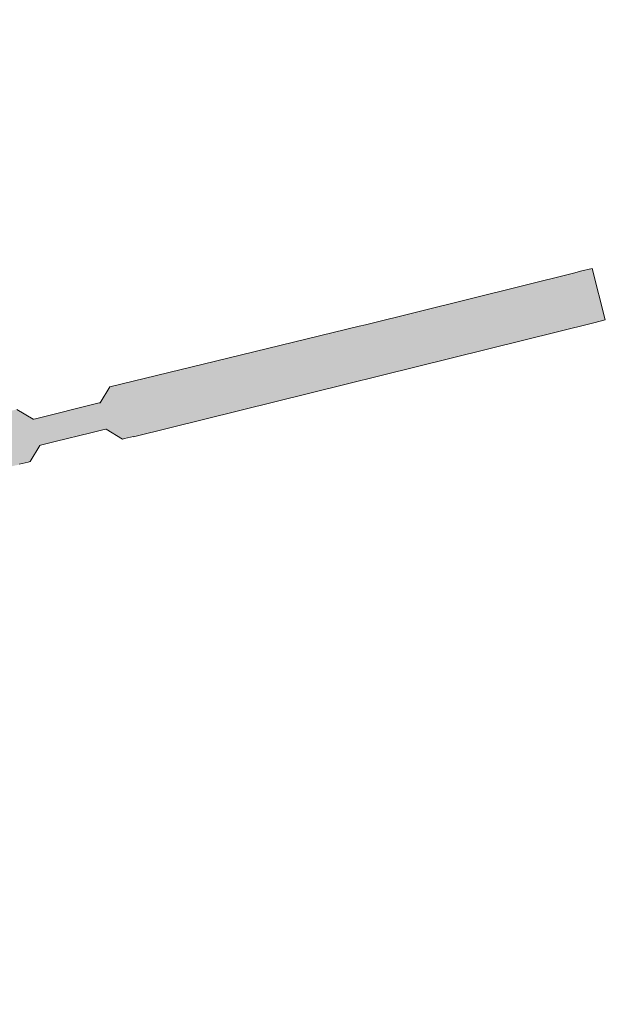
# Model space of a CAD drawing. Header units: metres. Extents: x 125349 to 128236, y 501602 to 503797.
# Tile 591 of 656: x 127603 to 127712, y 502053 to 502236. Entities that reach past the tile are written whole.
import ezdxf

# ---------------------------------------------------------------- set-up
doc = ezdxf.new("R2010")
doc.units = ezdxf.units.M
doc.layers.add('B-WE-OG-WATER_SLOOT-GV', color=120, linetype='CONTINUOUS', lineweight=18)
doc.layers.add('B-WE-OG-WATER_SLOOT-V', color=7, linetype='CONTINUOUS', lineweight=18, true_color=0x73e9ff)

msp = doc.modelspace()

# ---------------------------------------------------------------- hatches: boundary and pattern name
at = {"layer": 'B-WE-OG-WATER_SLOOT-V'}
h = msp.add_hatch(color=256, dxfattribs=at)
edge = h.paths.add_edge_path()
edge.add_line((127268.797, 502168.221), (127268.622, 502168.327))
edge.add_line((127268.622, 502168.327), (127268.426, 502168.002))
edge.add_line((127268.426, 502168.002), (127263.549, 502170.933))
edge.add_line((127263.549, 502170.933), (127263.753, 502171.271))
edge.add_line((127263.753, 502171.271), (127254.646, 502176.778))
edge.add_line((127254.646, 502176.778), (127254.378, 502176.352))
edge.add_line((127254.378, 502176.352), (127252.266, 502177.682))
edge.add_line((127252.266, 502177.682), (127252.51, 502178.069))
edge.add_line((127252.51, 502178.069), (127207.074, 502205.543))
edge.add_line((127207.074, 502205.543), (127205.252, 502206.645))
edge.add_line((127205.252, 502206.645), (127200.062, 502207.116))
edge.add_line((127200.062, 502207.116), (127199.664, 502206.344))
edge.add_line((127199.664, 502206.344), (127199.204, 502205.454))
edge.add_line((127199.204, 502205.454), (127200.541, 502203.653))
edge.add_line((127200.541, 502203.653), (127201.941, 502201.398))
edge.add_line((127201.941, 502201.398), (127203.79, 502200.277))
edge.add_line((127203.79, 502200.277), (127263.652, 502163.994))
edge.add_line((127263.652, 502163.994), (127265.501, 502162.873))
edge.add_line((127265.501, 502162.873), (127265.528, 502162.856))
edge.add_line((127265.528, 502162.856), (127269.607, 502160.323))
edge.add_line((127269.607, 502160.323), (127269.738, 502160.24))
edge.add_line((127269.738, 502160.24), (127269.841, 502160.178))
edge.add_line((127269.841, 502160.178), (127290.728, 502147.508))
edge.add_line((127290.728, 502147.508), (127291.077, 502148.067))
edge.add_line((127291.077, 502148.067), (127294.164, 502146.136))
edge.add_line((127294.164, 502146.136), (127293.841, 502145.62))
edge.add_line((127293.841, 502145.62), (127310.437, 502135.553))
edge.add_line((127310.437, 502135.553), (127318.663, 502131.074))
edge.add_line((127318.663, 502131.074), (127322.753, 502129.138))
edge.add_line((127322.753, 502129.138), (127323.027, 502128.97))
edge.add_line((127323.027, 502128.97), (127325.439, 502127.498))
edge.add_line((127325.439, 502127.498), (127328.267, 502125.771))
edge.add_line((127328.267, 502125.771), (127331.564, 502123.757))
edge.add_line((127331.564, 502123.757), (127333.914, 502122.323))
edge.add_line((127333.914, 502122.323), (127334.126, 502122.193))
edge.add_line((127334.126, 502122.193), (127337.37, 502119.676))
edge.add_line((127337.37, 502119.676), (127337.746, 502119.45))
edge.add_line((127337.746, 502119.45), (127337.767, 502119.437))
edge.add_line((127337.767, 502119.437), (127345.33, 502114.855))
edge.add_line((127345.33, 502114.855), (127351.315, 502111.243))
edge.add_line((127351.315, 502111.243), (127358.494, 502106.92))
edge.add_line((127358.494, 502106.92), (127365.864, 502102.417))
edge.add_line((127365.864, 502102.417), (127371.597, 502098.953))
edge.add_line((127371.597, 502098.953), (127377.994, 502095.034))
edge.add_line((127377.994, 502095.034), (127384.901, 502090.846))
edge.add_line((127384.901, 502090.846), (127386.037, 502089.995))
edge.add_line((127386.037, 502089.995), (127386.944, 502089.456))
edge.add_line((127386.944, 502089.456), (127388.84, 502088.331))
edge.add_line((127388.84, 502088.331), (127389.519, 502087.927))
edge.add_line((127389.519, 502087.927), (127390.985, 502087.186))
edge.add_line((127390.985, 502087.186), (127395.25, 502084.653))
edge.add_line((127395.25, 502084.653), (127401.484, 502080.902))
edge.add_line((127401.484, 502080.902), (127408.933, 502076.402))
edge.add_line((127408.933, 502076.402), (127415.924, 502072.148))
edge.add_line((127415.924, 502072.148), (127422.705, 502067.996))
edge.add_line((127422.705, 502067.996), (127429.579, 502063.819))
edge.add_line((127429.579, 502063.819), (127436.6, 502059.544))
edge.add_line((127436.6, 502059.544), (127442.545, 502056.001))
edge.add_line((127442.545, 502056.001), (127442.701, 502055.917))
edge.add_line((127442.701, 502055.917), (127446.077, 502053.64))
edge.add_line((127446.077, 502053.64), (127446.439, 502053.309))
edge.add_line((127446.439, 502053.309), (127446.898, 502053.016))
edge.add_line((127446.898, 502053.016), (127450.483, 502050.712))
edge.add_line((127450.483, 502050.712), (127451.122, 502050.301))
edge.add_line((127451.122, 502050.301), (127452.13, 502049.815))
edge.add_arc((127449.3022953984, 502046.5866230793), 4.291658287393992, -7.317567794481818, 48.785190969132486, ccw=False)
edge.add_line((127453.559, 502046.04), (127451.368, 502042.452))
edge.add_line((127451.368, 502042.452), (127451.165, 502042.11))
edge.add_line((127451.165, 502042.11), (127450.033, 502040.18))
edge.add_line((127450.033, 502040.18), (127449.849, 502039.867))
edge.add_line((127449.849, 502039.867), (127437.942, 502020.101))
edge.add_line((127437.942, 502020.101), (127435.233, 502015.604))
edge.add_line((127435.233, 502015.604), (127425.651, 502000))
edge.add_line((127425.651, 502000), (127418.782, 501988.696))
edge.add_line((127418.782, 501988.696), (127397.229, 501953.147))
edge.add_line((127397.229, 501953.147), (127396.642, 501952.191))
edge.add_line((127396.642, 501952.191), (127380.393, 501925.391))
edge.add_line((127380.393, 501925.391), (127369.492, 501907.215))
edge.add_line((127369.492, 501907.215), (127369.267, 501906.839))
edge.add_line((127369.267, 501906.839), (127367.632, 501904.317))
edge.add_line((127367.632, 501904.317), (127367.418, 501903.916))
edge.add_line((127367.418, 501903.916), (127366.245, 501901.962))
edge.add_line((127366.245, 501901.962), (127364.711, 501900.01))
edge.add_line((127364.711, 501900.01), (127360.916, 501899.661))
edge.add_line((127360.916, 501899.661), (127356.9, 501902.138))
edge.add_line((127356.9, 501902.138), (127356.163, 501902.592))
edge.add_line((127356.163, 501902.592), (127352.46, 501904.722))
edge.add_line((127352.46, 501904.722), (127351.748, 501905.151))
edge.add_line((127351.748, 501905.151), (127330.708, 501917.837))
edge.add_line((127330.708, 501917.837), (127301.966, 501935.306))
edge.add_line((127301.966, 501935.306), (127301.507, 501936.623))
edge.add_line((127301.507, 501936.623), (127300.456, 501937.207))
edge.add_line((127300.456, 501937.207), (127299.01, 501937.081))
edge.add_line((127299.01, 501937.081), (127297.257, 501938.139))
edge.add_line((127297.257, 501938.139), (127265.614, 501957.235))
edge.add_line((127265.614, 501957.235), (127250.167, 501966.557))
edge.add_line((127250.167, 501966.557), (127248.414, 501967.615))
edge.add_line((127248.414, 501967.615), (127247.703, 501967.95))
edge.add_line((127247.703, 501967.95), (127247.662, 501967.962))
edge.add_line((127247.662, 501967.962), (127242.854, 501969.334))
edge.add_line((127242.854, 501969.334), (127242.813, 501969.346))
edge.add_line((127242.813, 501969.346), (127241.919, 501969.954))
edge.add_line((127241.919, 501969.954), (127241.478, 501970.221))
edge.add_line((127241.478, 501970.221), (127239.39, 501971.482))
edge.add_line((127239.39, 501971.482), (127236.455, 501973.256))
edge.add_line((127236.455, 501973.256), (127233.385, 501975.111))
edge.add_line((127233.385, 501975.111), (127231.252, 501976.399))
edge.add_line((127231.252, 501976.399), (127230.822, 501976.659))
edge.add_line((127230.822, 501976.659), (127229.729, 501977.369))
edge.add_line((127229.729, 501977.369), (127226.355, 501980.551))
edge.add_line((127226.355, 501980.551), (127225.66, 501981.058))
edge.add_line((127225.66, 501981.058), (127225.173, 501981.352))
edge.add_line((127225.173, 501981.352), (127197.58, 501998.046))
edge.add_line((127197.58, 501998.046), (127194.36, 502000))
edge.add_line((127194.36, 502000), (127166.581, 502016.851))
edge.add_line((127166.581, 502016.851), (127144.796, 502029.948))
edge.add_arc((127143.901535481, 502023.4971173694), 6.512599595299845, 82.10583342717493, 91.31568121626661)
edge.add_arc((127143.9862981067, 502025.607825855), 4.406407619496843, 93.04797639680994, 114.6714566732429)
edge.add_arc((127144.3021874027, 502025.5713332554), 4.579500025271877, 118.0743099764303, 139.0953457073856)
edge.add_line((127140.841, 502028.57), (127140.593, 502028.174))
edge.add_line((127140.593, 502028.174), (127131.798, 502014.115))
edge.add_line((127131.798, 502014.115), (127128.467, 502009.483))
edge.add_line((127128.467, 502009.483), (127125.494, 502005.949))
edge.add_arc((127071.7020837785, 502051.5979486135), 70.5506680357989, 316.1428291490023, 319.6813652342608, ccw=False)
edge.add_line((127122.574, 502002.716), (127121.21, 502001.338))
edge.add_line((127121.21, 502001.338), (127119.81, 502000))
edge.add_arc((127072.1072048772, 502051.3383039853), 70.07979822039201, 310.7408524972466, 312.8977834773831, ccw=False)
edge.add_line((127117.844, 501998.241), (127114.725, 501995.227))
edge.add_arc((127125.7319678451, 501984.5992261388), 15.30042216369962, 136.0041252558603, 146.284605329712)
edge.add_arc((127125.6114695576, 501984.7208725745), 15.13270792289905, 146.4144780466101, 158.5489406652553)
edge.add_arc((127131.7962252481, 501983.2762231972), 21.4369964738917, 161.0012058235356, 169.0152334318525)
edge.add_arc((127130.2146620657, 501984.0198950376), 19.74735924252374, 170.2591277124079, 180.751189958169)
edge.add_arc((127130.7870262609, 501983.5220475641), 20.319431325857, 179.3261975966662, 194.0096838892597)
edge.add_line((127111.072, 501978.603), (127111.545, 501975.597))
edge.add_line((127111.545, 501975.597), (127114.572, 501956.16))
edge.add_line((127114.572, 501956.16), (127121.309, 501915.479))
edge.add_line((127121.309, 501915.479), (127121.786, 501909.364))
edge.add_line((127121.786, 501909.364), (127122, 501906.616))
edge.add_line((127122, 501906.616), (127122.05, 501905.976))
edge.add_line((127122.05, 501905.976), (127121.577, 501900.074))
edge.add_line((127121.577, 501900.074), (127120.879, 501891.366))
edge.add_line((127120.879, 501891.366), (127119.7, 501885.803))
edge.add_line((127119.7, 501885.803), (127118.261, 501879.008))
edge.add_line((127118.261, 501879.008), (127116.956, 501875.536))
edge.add_line((127116.956, 501875.536), (127115.486, 501871.629))
edge.add_line((127115.486, 501871.629), (127112.043, 501864.71))
edge.add_line((127112.043, 501864.71), (127107.699, 501855.982))
edge.add_line((127107.699, 501855.982), (127100.342, 501842.786))
edge.add_arc((127104.9172667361, 501839.8000587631), 5.463415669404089, 146.8704605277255, 175.8755966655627)
edge.add_arc((127104.3440736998, 501840.2137711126), 4.876117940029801, 180.2440672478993, 210.5539394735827)
edge.add_arc((127104.7250703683, 501840.2079491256), 5.205047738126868, 208.3662483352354, 241.9569992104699)
edge.add_line((127102.278, 501835.614), (127104.219, 501834.547))
edge.add_line((127104.219, 501834.547), (127108.351, 501832.271))
edge.add_line((127108.351, 501832.271), (127108.794, 501832.014))
edge.add_line((127108.794, 501832.014), (127110.788, 501830.856))
edge.add_line((127110.788, 501830.856), (127113.65, 501829.195))
edge.add_line((127113.65, 501829.195), (127117.06, 501827.217))
edge.add_line((127117.06, 501827.217), (127119.132, 501826.015))
edge.add_line((127119.132, 501826.015), (127119.499, 501825.802))
edge.add_line((127119.499, 501825.802), (127123.316, 501822.968))
edge.add_line((127123.316, 501822.968), (127123.608, 501822.787))
edge.add_line((127123.608, 501822.787), (127148.69, 501807.54))
edge.add_line((127148.69, 501807.54), (127184.026, 501786.192))
edge.add_line((127184.026, 501786.192), (127187.964, 501783.775))
edge.add_line((127187.964, 501783.775), (127191.551, 501781.577))
edge.add_line((127191.551, 501781.577), (127191.78, 501781.436))
edge.add_line((127191.78, 501781.436), (127196.977, 501778.395))
edge.add_line((127196.977, 501778.395), (127229.869, 501758.349))
edge.add_line((127229.869, 501758.349), (127232.015, 501757.042))
edge.add_line((127232.015, 501757.042), (127232.28, 501756.88))
edge.add_line((127232.28, 501756.88), (127242.348, 501750.881))
edge.add_line((127242.348, 501750.881), (127243.826, 501750))
edge.add_line((127243.826, 501750), (127244.546, 501749.572))
edge.add_line((127244.546, 501749.572), (127253.136, 501744.452))
edge.add_line((127253.136, 501744.452), (127253.86, 501744.02))
edge.add_line((127253.86, 501744.02), (127257.53, 501741.808))
edge.add_line((127257.53, 501741.808), (127262.759, 501738.797))
edge.add_line((127262.759, 501738.797), (127264.003, 501738.006))
edge.add_line((127264.003, 501738.006), (127264.585, 501737.043))
edge.add_line((127264.585, 501737.043), (127264.782, 501736.581))
edge.add_line((127264.782, 501736.581), (127264.911, 501736.108))
edge.add_line((127264.911, 501736.108), (127264.968, 501735.647))
edge.add_line((127264.968, 501735.647), (127264.967, 501735.173))
edge.add_line((127264.967, 501735.173), (127264.909, 501734.695))
edge.add_line((127264.909, 501734.695), (127264.797, 501734.223))
edge.add_line((127264.797, 501734.223), (127264.634, 501733.766))
edge.add_line((127264.634, 501733.766), (127264.422, 501733.333))
edge.add_line((127264.422, 501733.333), (127263.921, 501732.522))
edge.add_line((127263.921, 501732.522), (127262.144, 501729.78))
edge.add_line((127262.144, 501729.78), (127257.895, 501722.677))
edge.add_line((127257.895, 501722.677), (127252.856, 501714.475))
edge.add_line((127252.856, 501714.475), (127252.805, 501714.506))
edge.add_line((127252.805, 501714.506), (127252.687, 501714.312))
edge.add_line((127252.687, 501714.312), (127252.695, 501714.307))
edge.add_line((127252.695, 501714.307), (127252.029, 501713.212))
edge.add_line((127252.029, 501713.212), (127252.138, 501713.147))
edge.add_line((127252.138, 501713.147), (127250.159, 501709.924))
edge.add_line((127250.159, 501709.924), (127248.427, 501707.104))
edge.add_line((127248.427, 501707.104), (127244.737, 501700.97))
edge.add_line((127244.737, 501700.97), (127241.471, 501695.6))
edge.add_line((127241.471, 501695.6), (127237.145, 501688.384))
edge.add_line((127237.145, 501688.384), (127234.747, 501684.405))
edge.add_line((127234.747, 501684.405), (127233.246, 501681.899))
edge.add_line((127233.246, 501681.899), (127230.405, 501677.155))
edge.add_line((127230.405, 501677.155), (127228.837, 501674.593))
edge.add_line((127228.837, 501674.593), (127228.565, 501674.142))
edge.add_line((127228.565, 501674.142), (127236.777, 501669.139))
edge.add_line((127236.777, 501669.139), (127236.962, 501669.438))
edge.add_line((127236.962, 501669.438), (127237.692, 501670.612))
edge.add_line((127237.692, 501670.612), (127239.366, 501673.386))
edge.add_line((127239.366, 501673.386), (127246.15, 501684.628))
edge.add_line((127246.15, 501684.628), (127250.493, 501691.825))
edge.add_line((127250.493, 501691.825), (127251.143, 501692.922))
edge.add_line((127251.143, 501692.922), (127257.932, 501704.118))
edge.add_line((127257.932, 501704.118), (127289.309, 501755.867))
edge.add_line((127289.309, 501755.867), (127290.868, 501758.439))
edge.add_line((127290.868, 501758.439), (127297.797, 501769.867))
edge.add_line((127297.797, 501769.867), (127298.756, 501771.336))
edge.add_line((127298.756, 501771.336), (127299.937, 501773.277))
edge.add_line((127299.937, 501773.277), (127304.532, 501780.836))
edge.add_line((127304.532, 501780.836), (127306.083, 501783.282))
edge.add_line((127306.083, 501783.282), (127306.732, 501784.351))
edge.add_line((127306.732, 501784.351), (127306.806, 501784.473))
edge.add_line((127306.806, 501784.473), (127311.928, 501793.121))
edge.add_line((127311.928, 501793.121), (127320.33, 501806.986))
edge.add_line((127320.33, 501806.986), (127324.351, 501813.701))
edge.add_line((127324.351, 501813.701), (127328.749, 501820.907))
edge.add_line((127328.749, 501820.907), (127332.861, 501827.715))
edge.add_line((127332.861, 501827.715), (127336.448, 501833.698))
edge.add_line((127336.448, 501833.698), (127342.454, 501843.559))
edge.add_line((127342.454, 501843.559), (127346.754, 501850.76))
edge.add_line((127346.754, 501850.76), (127346.897, 501850.67))
edge.add_line((127346.897, 501850.67), (127347.954, 501852.37))
edge.add_line((127347.954, 501852.37), (127347.847, 501852.439))
edge.add_line((127347.847, 501852.439), (127352.054, 501859.195))
edge.add_line((127352.054, 501859.195), (127353.923, 501862.196))
edge.add_line((127353.923, 501862.196), (127361.128, 501874.263))
edge.add_line((127361.128, 501874.263), (127362.71, 501876.939))
edge.add_line((127362.71, 501876.939), (127364.221, 501879.418))
edge.add_line((127364.221, 501879.418), (127365.236, 501881.073))
edge.add_line((127365.236, 501881.073), (127366.572, 501880.221))
edge.add_line((127366.572, 501880.221), (127372.342, 501881.666))
edge.add_line((127372.342, 501881.666), (127373.103, 501882.885))
edge.add_line((127373.103, 501882.885), (127482.913, 501816.451))
edge.add_line((127482.913, 501816.451), (127485.026, 501816.964))
edge.add_line((127485.026, 501816.964), (127485.239, 501816.835))
edge.add_line((127485.239, 501816.835), (127487.575, 501815.424))
edge.add_line((127487.575, 501815.424), (127493.362, 501811.926))
edge.add_line((127493.362, 501811.926), (127495.579, 501810.586))
edge.add_line((127495.579, 501810.586), (127495.813, 501810.445))
edge.add_line((127495.813, 501810.445), (127495.948, 501810.349))
edge.add_line((127495.948, 501810.349), (127496.492, 501808.25))
edge.add_line((127496.492, 501808.25), (127500, 501806.135))
edge.add_line((127500, 501806.135), (127510.576, 501799.751))
edge.add_line((127510.576, 501799.751), (127524.226, 501791.482))
edge.add_line((127524.226, 501791.482), (127532.89, 501786.238))
edge.add_line((127532.89, 501786.238), (127534.519, 501785.25))
edge.add_line((127534.519, 501785.25), (127543.08, 501780.058))
edge.add_line((127543.08, 501780.058), (127544.712, 501779.089))
edge.add_line((127544.712, 501779.089), (127553.258, 501773.91))
edge.add_line((127553.258, 501773.91), (127554.876, 501772.948))
edge.add_line((127554.876, 501772.948), (127563.44, 501767.759))
edge.add_line((127563.44, 501767.759), (127565.058, 501766.79))
edge.add_line((127565.058, 501766.79), (127573.698, 501761.551))
edge.add_line((127573.698, 501761.551), (127585.358, 501754.464))
edge.add_line((127585.358, 501754.464), (127592.742, 501750))
edge.add_line((127592.742, 501750), (127594.016, 501749.23))
edge.add_line((127594.016, 501749.23), (127595.646, 501748.245))
edge.add_line((127595.646, 501748.245), (127600.552, 501745.255))
edge.add_line((127600.552, 501745.255), (127655.382, 501712.086))
edge.add_line((127655.382, 501712.086), (127655.635, 501711.933))
edge.add_line((127655.635, 501711.933), (127657.347, 501710.885))
edge.add_line((127657.347, 501710.885), (127657.595, 501710.735))
edge.add_line((127657.595, 501710.735), (127661.796, 501717.623))
edge.add_line((127661.796, 501717.623), (127661.514, 501717.791))
edge.add_line((127661.514, 501717.791), (127659.814, 501718.809))
edge.add_line((127659.814, 501718.809), (127659.547, 501718.97))
edge.add_line((127659.547, 501718.97), (127656.081, 501721.053))
edge.add_line((127656.081, 501721.053), (127625.299, 501739.727))
edge.add_line((127625.299, 501739.727), (127618.744, 501743.691))
edge.add_line((127618.744, 501743.691), (127617.143, 501744.657))
edge.add_line((127617.143, 501744.657), (127608.295, 501750))
edge.add_line((127608.295, 501750), (127606.833, 501750.893))
edge.add_line((127606.833, 501750.893), (127598.235, 501756.082))
edge.add_line((127598.235, 501756.082), (127596.619, 501757.06))
edge.add_line((127596.619, 501757.06), (127590.273, 501760.908))
edge.add_line((127590.273, 501760.908), (127585.669, 501763.745))
edge.add_line((127585.669, 501763.745), (127579.206, 501767.653))
edge.add_line((127579.206, 501767.653), (127577.602, 501768.61))
edge.add_line((127577.602, 501768.61), (127568.899, 501773.881))
edge.add_line((127568.899, 501773.881), (127567.308, 501774.894))
edge.add_line((127567.308, 501774.894), (127562.931, 501777.488))
edge.add_line((127562.931, 501777.488), (127553.755, 501783.04))
edge.add_line((127553.755, 501783.04), (127549.404, 501785.667))
edge.add_line((127549.404, 501785.667), (127547.761, 501786.64))
edge.add_line((127547.761, 501786.64), (127539.081, 501791.868))
edge.add_line((127539.081, 501791.868), (127537.433, 501792.863))
edge.add_line((127537.433, 501792.863), (127530.915, 501796.842))
edge.add_line((127530.915, 501796.842), (127525.055, 501800.365))
edge.add_line((127525.055, 501800.365), (127518.51, 501804.336))
edge.add_line((127518.51, 501804.336), (127516.915, 501805.302))
edge.add_line((127516.915, 501805.302), (127512.535, 501807.935))
edge.add_line((127512.535, 501807.935), (127510.464, 501809.185))
edge.add_line((127510.464, 501809.185), (127510.428, 501809.124))
edge.add_line((127510.428, 501809.124), (127508.33, 501810.388))
edge.add_line((127508.33, 501810.388), (127508.272, 501810.298))
edge.add_line((127508.272, 501810.298), (127506.405, 501809.859))
edge.add_line((127506.405, 501809.859), (127500, 501814.162))
edge.add_line((127500, 501814.162), (127499.44, 501814.536))
edge.add_line((127499.44, 501814.536), (127499.12, 501814.751))
edge.add_line((127499.12, 501814.751), (127498.382, 501814.689))
edge.add_line((127498.382, 501814.689), (127498.175, 501814.815))
edge.add_line((127498.175, 501814.815), (127495.931, 501816.179))
edge.add_line((127495.931, 501816.179), (127490.149, 501819.693))
edge.add_line((127490.149, 501819.693), (127487.8, 501821.12))
edge.add_line((127487.8, 501821.12), (127487.587, 501821.25))
edge.add_line((127487.587, 501821.25), (127487.087, 501823.329))
edge.add_line((127487.087, 501823.329), (127377.176, 501889.806))
edge.add_line((127377.176, 501889.806), (127377.334, 501890.066))
edge.add_line((127377.334, 501890.066), (127377.932, 501891.115))
edge.add_line((127377.932, 501891.115), (127376.63, 501896.698))
edge.add_line((127376.63, 501896.698), (127375.189, 501897.577))
edge.add_line((127375.189, 501897.577), (127376.16, 501899.183))
edge.add_line((127376.16, 501899.183), (127377.662, 501901.668))
edge.add_line((127377.662, 501901.668), (127379.295, 501904.368))
edge.add_line((127379.295, 501904.368), (127385.999, 501915.427))
edge.add_line((127385.999, 501915.427), (127391.107, 501924.876))
edge.add_line((127391.107, 501924.876), (127391.679, 501925.777))
edge.add_line((127391.679, 501925.777), (127418.418, 501968.86))
edge.add_line((127418.418, 501968.86), (127437.127, 502000))
edge.add_line((127437.127, 502000), (127448.128, 502018.271))
edge.add_line((127448.128, 502018.271), (127453.297, 502026.855))
edge.add_line((127453.297, 502026.855), (127456.836, 502032.733))
edge.add_line((127456.836, 502032.733), (127457.213, 502033.357))
edge.add_line((127457.213, 502033.357), (127457.691, 502034.196))
edge.add_line((127457.691, 502034.196), (127458.289, 502035.164))
edge.add_line((127458.289, 502035.164), (127459.485, 502037.088))
edge.add_line((127459.485, 502037.088), (127460.964, 502039.471))
edge.add_line((127460.964, 502039.471), (127463.866, 502044.274))
edge.add_line((127463.866, 502044.274), (127475.514, 502063.556))
edge.add_line((127475.514, 502063.556), (127500, 502103.939))
edge.add_line((127500, 502103.939), (127515.63, 502129.864))
edge.add_line((127515.63, 502129.864), (127516.639, 502131.23))
edge.add_arc((127521.6919123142, 502126.1956890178), 7.132756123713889, 95.87349844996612, 135.1056560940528, ccw=False)
edge.add_line((127520.962, 502133.291), (127526.368, 502134.555))
edge.add_line((127526.368, 502134.555), (127526.762, 502134.654))
edge.add_line((127526.762, 502134.654), (127528.897, 502135.193))
edge.add_line((127528.897, 502135.193), (127549.347, 502140.34))
edge.add_line((127549.347, 502140.34), (127550.552, 502140.683))
edge.add_line((127550.552, 502140.683), (127554.739, 502141.605))
edge.add_line((127554.739, 502141.605), (127603.327, 502153.54))
edge.add_line((127603.327, 502153.54), (127603.324, 502153.577))
edge.add_line((127603.324, 502153.577), (127604.941, 502153.983))
edge.add_line((127604.941, 502153.983), (127605.307, 502154.076))
edge.add_line((127605.307, 502154.076), (127607.112, 502157.075))
edge.add_line((127607.112, 502157.075), (127607.244, 502157.092))
edge.add_line((127607.244, 502157.092), (127607.508, 502157.157))
edge.add_line((127607.508, 502157.157), (127609.985, 502157.77))
edge.add_line((127609.985, 502157.77), (127616.575, 502159.399))
edge.add_line((127616.575, 502159.399), (127619.045, 502160.01))
edge.add_line((127619.045, 502160.01), (127619.324, 502160.079))
edge.add_line((127619.324, 502160.079), (127619.437, 502160.109))
edge.add_line((127619.437, 502160.109), (127622.443, 502158.248))
edge.add_line((127622.443, 502158.248), (127622.807, 502158.335))
edge.add_line((127622.807, 502158.335), (127624.455, 502158.724))
edge.add_line((127624.455, 502158.724), (127624.484, 502158.665))
edge.add_line((127624.484, 502158.665), (127709.77, 502179.81))
edge.add_line((127709.77, 502179.81), (127711.91, 502180.342))
edge.add_line((127711.91, 502180.342), (127709.462, 502189.894))
edge.add_line((127709.462, 502189.894), (127707.34, 502189.358))
edge.add_line((127707.34, 502189.358), (127706.285, 502189.091))
edge.add_line((127706.285, 502189.091), (127667.477, 502179.446))
edge.add_line((127667.477, 502179.446), (127666.278, 502179.186))
edge.add_line((127666.278, 502179.186), (127639.67, 502172.66))
edge.add_line((127639.67, 502172.66), (127620.113, 502167.938))
edge.add_line((127620.113, 502167.938), (127618.298, 502164.973))
edge.add_line((127618.298, 502164.973), (127618.129, 502164.938))
edge.add_line((127618.129, 502164.938), (127617.869, 502164.874))
edge.add_line((127617.869, 502164.874), (127615.409, 502164.269))
edge.add_line((127615.409, 502164.269), (127608.793, 502162.641))
edge.add_line((127608.793, 502162.641), (127606.304, 502162.028))
edge.add_line((127606.304, 502162.028), (127606.006, 502161.955))
edge.add_line((127606.006, 502161.955), (127605.88, 502161.919))
edge.add_line((127605.88, 502161.919), (127602.855, 502163.754))
edge.add_line((127602.855, 502163.754), (127601.448, 502163.407))
edge.add_line((127601.448, 502163.407), (127577.178, 502157.412))
edge.add_line((127577.178, 502157.412), (127575.771, 502157.065))
edge.add_line((127575.771, 502157.065), (127574.546, 502156.798))
edge.add_line((127574.546, 502156.798), (127526.953, 502144.911))
edge.add_line((127526.953, 502144.911), (127526.581, 502144.813))
edge.add_line((127526.581, 502144.813), (127524.412, 502144.23))
edge.add_line((127524.412, 502144.23), (127523.361, 502143.95))
edge.add_line((127523.361, 502143.95), (127516.775, 502142.204))
edge.add_line((127516.775, 502142.204), (127514.666, 502141.287))
edge.add_line((127514.666, 502141.287), (127512.531, 502139.847))
edge.add_line((127512.531, 502139.847), (127510.129, 502138.011))
edge.add_line((127510.129, 502138.011), (127508.416, 502136.236))
edge.add_line((127508.416, 502136.236), (127507.162, 502134.586))
edge.add_line((127507.162, 502134.586), (127505.946, 502132.991))
edge.add_line((127505.946, 502132.991), (127504.706, 502131.972))
edge.add_line((127504.706, 502131.972), (127503.309, 502131.373))
edge.add_line((127503.309, 502131.373), (127502.262, 502131.683))
edge.add_line((127502.262, 502131.683), (127500.907, 502132.478))
edge.add_line((127500.907, 502132.478), (127500, 502133.034))
edge.add_line((127500, 502133.034), (127496.53, 502135.148))
edge.add_line((127496.53, 502135.148), (127495.764, 502135.617))
edge.add_line((127495.764, 502135.617), (127494.339, 502136.486))
edge.add_line((127494.339, 502136.486), (127485.721, 502141.637))
edge.add_line((127485.721, 502141.637), (127481.691, 502143.976))
edge.add_line((127481.691, 502143.976), (127472.674, 502149.441))
edge.add_line((127472.674, 502149.441), (127472.32, 502149.655))
edge.add_line((127472.32, 502149.655), (127464.183, 502154.58))
edge.add_line((127464.183, 502154.58), (127456.964, 502158.902))
edge.add_line((127456.964, 502158.902), (127449.449, 502163.407))
edge.add_line((127449.449, 502163.407), (127445.736, 502165.634))
edge.add_line((127445.736, 502165.634), (127442.102, 502167.813))
edge.add_line((127442.102, 502167.813), (127441.201, 502168.353))
edge.add_line((127441.201, 502168.353), (127439.05, 502169.689))
edge.add_line((127439.05, 502169.689), (127435.639, 502171.768))
edge.add_line((127435.639, 502171.768), (127434.303, 502172.582))
edge.add_line((127434.303, 502172.582), (127434.159, 502172.663))
edge.add_line((127434.159, 502172.663), (127433.634, 502172.963))
edge.add_line((127433.634, 502172.963), (127432.067, 502173.893))
edge.add_line((127432.067, 502173.893), (127431.185, 502174.417))
edge.add_line((127431.185, 502174.417), (127429.441, 502175.352))
edge.add_line((127429.441, 502175.352), (127427.437, 502176.74))
edge.add_line((127427.437, 502176.74), (127409.12, 502187.899))
edge.add_line((127409.12, 502187.899), (127407.981, 502188.616))
edge.add_line((127407.981, 502188.616), (127403.999, 502190.948))
edge.add_line((127403.999, 502190.948), (127399.978, 502193.304))
edge.add_line((127399.978, 502193.304), (127386.247, 502201.529))
edge.add_line((127386.247, 502201.529), (127382.64, 502203.05))
edge.add_line((127382.64, 502203.05), (127382.419, 502203.186))
edge.add_line((127382.419, 502203.186), (127380.334, 502204.464))
edge.add_line((127380.334, 502204.464), (127377.345, 502206.296))
edge.add_line((127377.345, 502206.296), (127374.267, 502208.183))
edge.add_line((127374.267, 502208.183), (127372.175, 502209.465))
edge.add_line((127372.175, 502209.465), (127371.981, 502209.584))
edge.add_line((127371.981, 502209.584), (127368.276, 502212.433))
edge.add_line((127368.276, 502212.433), (127367.888, 502212.804))
edge.add_line((127367.888, 502212.804), (127345.595, 502226.273))
edge.add_line((127345.595, 502226.273), (127344.516, 502226.97))
edge.add_line((127344.516, 502226.97), (127344.091, 502227.221))
edge.add_line((127344.091, 502227.221), (127329.292, 502235.982))
edge.add_line((127329.292, 502235.982), (127327.699, 502235.4))
edge.add_line((127327.699, 502235.4), (127326.54, 502234.736))
edge.add_line((127326.54, 502234.736), (127325.897, 502233.678))
edge.add_line((127325.897, 502233.678), (127325.599, 502231.942))
edge.add_line((127325.599, 502231.942), (127326.14, 502230.765))
edge.add_line((127326.14, 502230.765), (127338.321, 502223.647))
edge.add_line((127338.321, 502223.647), (127342.039, 502221.158))
edge.add_line((127342.039, 502221.158), (127343.16, 502220.544))
edge.add_line((127343.16, 502220.544), (127365.491, 502207.596))
edge.add_line((127365.491, 502207.596), (127369.477, 502205.483))
edge.add_line((127369.477, 502205.483), (127369.673, 502205.363))
edge.add_line((127369.673, 502205.363), (127371.769, 502204.08))
edge.add_line((127371.769, 502204.08), (127374.757, 502202.251))
edge.add_line((127374.757, 502202.251), (127377.823, 502200.374))
edge.add_line((127377.823, 502200.374), (127379.923, 502199.088))
edge.add_line((127379.923, 502199.088), (127380.144, 502198.953))
edge.add_line((127380.144, 502198.953), (127383.597, 502196.023))
edge.add_line((127383.597, 502196.023), (127383.914, 502195.794))
edge.add_line((127383.914, 502195.794), (127402.542, 502184.504))
edge.add_line((127402.542, 502184.504), (127403.965, 502183.641))
edge.add_line((127403.965, 502183.641), (127422.643, 502172.404))
edge.add_line((127422.643, 502172.404), (127431.096, 502167.225))
edge.add_line((127431.096, 502167.225), (127432.15, 502166.579))
edge.add_line((127432.15, 502166.579), (127432.423, 502166.417))
edge.add_line((127432.423, 502166.417), (127433.178, 502165.968))
edge.add_line((127433.178, 502165.968), (127435.042, 502164.857))
edge.add_line((127435.042, 502164.857), (127435.769, 502164.426))
edge.add_line((127435.769, 502164.426), (127436.101, 502164.229))
edge.add_line((127436.101, 502164.229), (127437.564, 502163.35))
edge.add_line((127437.564, 502163.35), (127448.595, 502156.727))
edge.add_line((127448.595, 502156.727), (127468.609, 502144.618))
edge.add_line((127468.609, 502144.618), (127469.108, 502144.317))
edge.add_line((127469.108, 502144.317), (127492.573, 502130.156))
edge.add_line((127492.573, 502130.156), (127493.303, 502129.696))
edge.add_line((127493.303, 502129.696), (127496.79, 502127.511))
edge.add_line((127496.79, 502127.511), (127497.609, 502126.996))
edge.add_line((127497.609, 502126.996), (127498.467, 502126.491))
edge.add_arc((127497.4422358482, 502124.1966942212), 2.512763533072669, 22.123213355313, 65.93181306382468, ccw=False)
edge.add_arc((127494.9657139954, 502124.1589509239), 4.904030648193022, -7.745729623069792, 11.57563165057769, ccw=False)
edge.add_arc((127494.9992640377, 502124.1912879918), 4.875282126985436, 335.1178839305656, 351.8245575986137, ccw=False)
edge.add_line((127499.422, 502122.14), (127480.2, 502090.233))
edge.add_line((127480.2, 502090.233), (127479.555, 502089.163))
edge.add_line((127479.555, 502089.163), (127459.765, 502056.314))
edge.add_arc((127457.3016816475, 502058.6629265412), 3.403732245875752, 297.3985117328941, 316.3617207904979, ccw=False)
edge.add_arc((127456.9823555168, 502059.0424108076), 3.889119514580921, 273.1048026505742, 299.00272759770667, ccw=False)
edge.add_arc((127456.9735770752, 502058.9948202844), 3.842091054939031, 247.62467640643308, 273.27395980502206, ccw=False)
edge.add_line((127455.511, 502055.442), (127454.681, 502055.89))
edge.add_line((127454.681, 502055.89), (127449.848, 502058.637))
edge.add_line((127449.848, 502058.637), (127449.415, 502058.902))
edge.add_line((127449.415, 502058.902), (127444.389, 502061.989))
edge.add_line((127444.389, 502061.989), (127438.383, 502065.663))
edge.add_line((127438.383, 502065.663), (127430.21, 502070.593))
edge.add_line((127430.21, 502070.593), (127423.661, 502074.573))
edge.add_line((127423.661, 502074.573), (127416.996, 502078.641))
edge.add_line((127416.996, 502078.641), (127410.397, 502082.629))
edge.add_line((127410.397, 502082.629), (127402.555, 502087.357))
edge.add_line((127402.555, 502087.357), (127395.751, 502091.575))
edge.add_line((127395.751, 502091.575), (127395.38, 502091.8))
edge.add_line((127395.38, 502091.8), (127394.72, 502092.188))
edge.add_line((127394.72, 502092.188), (127393.773, 502092.743))
edge.add_line((127393.773, 502092.743), (127392.856, 502093.281))
edge.add_line((127392.856, 502093.281), (127392.105, 502093.722))
edge.add_line((127392.105, 502093.722), (127391.964, 502093.804))
edge.add_line((127391.964, 502093.804), (127390.227, 502094.822))
edge.add_line((127390.227, 502094.822), (127389.456, 502095.276))
edge.add_line((127389.456, 502095.276), (127388.057, 502096.177))
edge.add_line((127388.057, 502096.177), (127381.145, 502100.334))
edge.add_line((127381.145, 502100.334), (127379.173, 502101.501))
edge.add_line((127379.173, 502101.501), (127375.804, 502103.496))
edge.add_line((127375.804, 502103.496), (127372.667, 502105.446))
edge.add_line((127372.667, 502105.446), (127369.27, 502107.505))
edge.add_line((127369.27, 502107.505), (127364.482, 502110.391))
edge.add_line((127364.482, 502110.391), (127358.68, 502113.902))
edge.add_line((127358.68, 502113.902), (127352.506, 502117.582))
edge.add_line((127352.506, 502117.582), (127346.581, 502121.206))
edge.add_line((127346.581, 502121.206), (127340.842, 502124.697))
edge.add_line((127340.842, 502124.697), (127340.662, 502124.807))
edge.add_line((127340.662, 502124.807), (127336.693, 502126.331))
edge.add_line((127336.693, 502126.331), (127336.475, 502126.464))
edge.add_line((127336.475, 502126.464), (127334.068, 502127.931))
edge.add_line((127334.068, 502127.931), (127330.755, 502129.95))
edge.add_line((127330.755, 502129.95), (127327.96, 502131.654))
edge.add_line((127327.96, 502131.654), (127325.593, 502133.097))
edge.add_line((127325.593, 502133.097), (127325.318, 502133.264))
edge.add_line((127325.318, 502133.264), (127321.671, 502136.055))
edge.add_line((127321.671, 502136.055), (127308.979, 502143.598))
edge.add_line((127308.979, 502143.598), (127273.115, 502165.654))
edge.add_line((127273.115, 502165.654), (127273.056, 502165.69))
edge.add_line((127273.056, 502165.69), (127272.882, 502165.794))
edge.add_line((127272.882, 502165.794), (127271.492, 502166.62))
edge.add_line((127271.492, 502166.62), (127271.486, 502166.624))
edge.add_line((127271.486, 502166.624), (127268.797, 502168.221))
edge = h.paths.add_edge_path(flags=16)
edge.add_line((127201.185, 501788.298), (127199.008, 501787.874))
edge.add_line((127199.008, 501787.874), (127196.435, 501789.439))
edge.add_line((127196.435, 501789.439), (127195.518, 501789.997))
edge.add_line((127195.518, 501789.997), (127193.335, 501791.323))
edge.add_line((127193.335, 501791.323), (127190.349, 501793.138))
edge.add_line((127190.349, 501793.138), (127190.243, 501792.96))
edge.add_line((127190.243, 501792.96), (127188.522, 501793.987))
edge.add_line((127188.522, 501793.987), (127188.637, 501794.179))
edge.add_line((127188.637, 501794.179), (127149.16, 501818.18))
edge.add_line((127149.16, 501818.18), (127145.19, 501817.18))
edge.add_line((127145.19, 501817.18), (127137.128, 501821.93))
edge.add_line((127137.128, 501821.93), (127129.864, 501826.325))
edge.add_line((127129.864, 501826.325), (127126.772, 501827.877))
edge.add_line((127126.772, 501827.877), (127126.38, 501828.067))
edge.add_line((127126.38, 501828.067), (127126.224, 501828.142))
edge.add_line((127126.224, 501828.142), (127121.988, 501829.932))
edge.add_line((127121.988, 501829.932), (127121.606, 501830.166))
edge.add_line((127121.606, 501830.166), (127119.604, 501831.392))
edge.add_line((127119.604, 501831.392), (127116.166, 501833.497))
edge.add_line((127116.166, 501833.497), (127116.153, 501833.505))
edge.add_line((127116.153, 501833.505), (127113.409, 501835.185))
edge.add_line((127113.409, 501835.185), (127111.428, 501836.399))
edge.add_line((127111.428, 501836.399), (127111.042, 501836.635))
edge.add_line((127111.042, 501836.635), (127107.417, 501839.57))
edge.add_line((127107.417, 501839.57), (127107.646, 501842.769))
edge.add_line((127107.646, 501842.769), (127108.784, 501844.994))
edge.add_line((127108.784, 501844.994), (127109.034, 501845.428))
edge.add_line((127109.034, 501845.428), (127115.066, 501855.657))
edge.add_line((127115.066, 501855.657), (127116.779, 501858.899))
edge.add_line((127116.779, 501858.899), (127118.482, 501862.123))
edge.add_line((127118.482, 501862.123), (127120.284, 501865.939))
edge.add_line((127120.284, 501865.939), (127121.575, 501868.675))
edge.add_line((127121.575, 501868.675), (127123.139, 501873.234))
edge.add_line((127123.139, 501873.234), (127124.873, 501878.291))
edge.add_line((127124.873, 501878.291), (127126.325, 501882.526))
edge.add_line((127126.325, 501882.526), (127126.728, 501885.613))
edge.add_line((127126.728, 501885.613), (127127.211, 501889.317))
edge.add_line((127127.211, 501889.317), (127127.756, 501893.514))
edge.add_line((127127.756, 501893.514), (127128.177, 501896.751))
edge.add_line((127128.177, 501896.751), (127128.414, 501901.76))
edge.add_line((127128.414, 501901.76), (127128.675, 501907.256))
edge.add_arc((127132.7096963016, 501908.0064386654), 4.103892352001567, 157.8008531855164, 190.5364041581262, ccw=False)
edge.add_arc((127133.1329087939, 501908.119572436), 4.460847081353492, 125.68134978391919, 161.2020409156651, ccw=False)
edge.add_arc((127132.9397909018, 501908.2688833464), 4.227500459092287, 100.24358851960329, 124.73563943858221, ccw=False)
edge.add_line((127132.188, 501912.429), (127141.857, 501914.039))
edge.add_arc((127141.8426983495, 501903.1974479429), 10.84156149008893, 77.1383727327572, 89.92441822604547, ccw=False)
edge.add_arc((127141.80917942, 501903.4779950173), 10.57594225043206, 60.612119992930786, 76.62300996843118, ccw=False)
edge.add_line((127146.999, 501912.693), (127150.536, 501911.01))
edge.add_line((127150.536, 501911.01), (127154.82, 501908.971))
edge.add_line((127154.82, 501908.971), (127155.202, 501908.745))
edge.add_line((127155.202, 501908.745), (127157.255, 501907.531))
edge.add_line((127157.255, 501907.531), (127160.434, 501905.651))
edge.add_line((127160.434, 501905.651), (127163.421, 501903.884))
edge.add_line((127163.421, 501903.884), (127165.534, 501902.634))
edge.add_line((127165.534, 501902.634), (127165.817, 501902.467))
edge.add_line((127165.817, 501902.467), (127169.093, 501899.933))
edge.add_line((127169.093, 501899.933), (127187.94, 501888.22))
edge.add_line((127187.94, 501888.22), (127189.08, 501884.11))
edge.add_line((127189.08, 501884.11), (127232.093, 501858.102))
edge.add_line((127232.093, 501858.102), (127236.299, 501855.614))
edge.add_line((127236.299, 501855.614), (127238.824, 501854.126))
edge.add_line((127238.824, 501854.126), (127239.647, 501852.112))
edge.add_line((127239.647, 501852.112), (127240.515, 501849.988))
edge.add_line((127240.515, 501849.988), (127240.993, 501848.818))
edge.add_line((127240.993, 501848.818), (127238.72, 501845.051))
edge.add_line((127238.72, 501845.051), (127238.05, 501843.94))
edge.add_line((127238.05, 501843.94), (127239.951, 501842.8))
edge.add_line((127239.951, 501842.8), (127244.239, 501840.23))
edge.add_line((127244.239, 501840.23), (127246.14, 501839.09))
edge.add_line((127246.14, 501839.09), (127248.23, 501842.47))
edge.add_line((127248.23, 501842.47), (127248.855, 501842.618))
edge.add_line((127248.855, 501842.618), (127258.585, 501844.922))
edge.add_line((127258.585, 501844.922), (127259.21, 501845.07))
edge.add_line((127259.21, 501845.07), (127278.36, 501833.53))
edge.add_line((127278.36, 501833.53), (127279.639, 501832.756))
edge.add_line((127279.639, 501832.756), (127301.472, 501819.761))
edge.add_line((127301.472, 501819.761), (127303.948, 501818.287))
edge.add_line((127303.948, 501818.287), (127309.071, 501815.115))
edge.add_line((127309.071, 501815.115), (127309.676, 501814.741))
edge.add_line((127309.676, 501814.741), (127310.171, 501814.244))
edge.add_line((127310.171, 501814.244), (127310.463, 501813.826))
edge.add_line((127310.463, 501813.826), (127310.703, 501813.382))
edge.add_line((127310.703, 501813.382), (127310.885, 501812.92))
edge.add_line((127310.885, 501812.92), (127311.005, 501812.432))
edge.add_line((127311.005, 501812.432), (127311.062, 501811.922))
edge.add_line((127311.062, 501811.922), (127311.057, 501811.4))
edge.add_line((127311.057, 501811.4), (127310.994, 501810.874))
edge.add_line((127310.994, 501810.874), (127310.805, 501810.155))
edge.add_line((127310.805, 501810.155), (127309.882, 501808.565))
edge.add_line((127309.882, 501808.565), (127309.173, 501807.396))
edge.add_line((127309.173, 501807.396), (127302.968, 501797.158))
edge.add_line((127302.968, 501797.158), (127299.762, 501791.794))
edge.add_line((127299.762, 501791.794), (127298.355, 501789.442))
edge.add_line((127298.355, 501789.442), (127294.705, 501783.42))
edge.add_line((127294.705, 501783.42), (127293.955, 501782.184))
edge.add_line((127293.955, 501782.184), (127291.601, 501778.351))
edge.add_line((127291.601, 501778.351), (127290.419, 501776.425))
edge.add_line((127290.419, 501776.425), (127288.069, 501772.6))
edge.add_line((127288.069, 501772.6), (127285.783, 501768.835))
edge.add_line((127285.783, 501768.835), (127282.833, 501763.976))
edge.add_line((127282.833, 501763.976), (127280.908, 501760.805))
edge.add_line((127280.908, 501760.805), (127272.366, 501746.295))
edge.add_line((127272.366, 501746.295), (127271.18, 501744.371))
edge.add_line((127271.18, 501744.371), (127270.733, 501743.993))
edge.add_line((127270.733, 501743.993), (127270.247, 501743.677))
edge.add_line((127270.247, 501743.677), (127269.734, 501743.434))
edge.add_line((127269.734, 501743.434), (127269.205, 501743.274))
edge.add_line((127269.205, 501743.274), (127268.71, 501743.203))
edge.add_line((127268.71, 501743.203), (127268.076, 501743.211))
edge.add_line((127268.076, 501743.211), (127267.138, 501743.501))
edge.add_line((127267.138, 501743.501), (127266.074, 501744.091))
edge.add_line((127266.074, 501744.091), (127265.321, 501744.529))
edge.add_line((127265.321, 501744.529), (127261.512, 501746.746))
edge.add_line((127261.512, 501746.746), (127260.866, 501747.122))
edge.add_line((127260.866, 501747.122), (127258.771, 501748.386))
edge.add_line((127258.771, 501748.386), (127256.095, 501750))
edge.add_line((127256.095, 501750), (127254.332, 501751.064))
edge.add_line((127254.332, 501751.064), (127237.207, 501761.394))
edge.add_line((127237.207, 501761.394), (127235.444, 501762.458))
edge.add_line((127235.444, 501762.458), (127216.26, 501774.13))
edge.add_line((127216.26, 501774.13), (127213.5, 501785.04))
edge.add_line((127213.5, 501785.04), (127215.6, 501788.61))
edge.add_line((127215.6, 501788.61), (127207.47, 501793.48))
edge.add_line((127207.47, 501793.48), (127206.441, 501791.761))
edge.add_line((127206.441, 501791.761), (127204.787, 501788.999))
edge.add_line((127204.787, 501788.999), (127203.459, 501788.741))
edge.add_line((127203.459, 501788.741), (127201.185, 501788.298))
edge = h.paths.add_edge_path(flags=16)
edge.add_line((127124.114, 501939.93), (127120.897, 501959.209))
edge.add_line((127120.897, 501959.209), (127117.959, 501976.789))
edge.add_line((127117.959, 501976.789), (127117.585, 501979.645))
edge.add_line((127117.585, 501979.645), (127117.201, 501981.398))
edge.add_arc((127126.6147575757, 501984.319176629), 9.856576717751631, 176.0159467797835, 197.2396032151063, ccw=False)
edge.add_arc((127127.1335592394, 501984.1863945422), 10.38379782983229, 163.9802363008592, 175.4839372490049, ccw=False)
edge.add_arc((127126.9249427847, 501984.2760942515), 10.1585687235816, 155.9256223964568, 164.1417967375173, ccw=False)
edge.add_line((127117.65, 501988.42), (127119.132, 501990.334))
edge.add_line((127119.132, 501990.334), (127120.095, 501991.576))
edge.add_arc((127132.897469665, 501979.8168590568), 17.38334332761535, 125.0313648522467, 137.432349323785, ccw=False)
edge.add_arc((127132.9493628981, 501979.598287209), 17.59230192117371, 116.92920131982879, 124.7611302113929, ccw=False)
edge.add_arc((127127.1446934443, 501991.2371777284), 4.58758332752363, 80.06744758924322, 118.1267225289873, ccw=False)
edge.add_arc((127127.4756345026, 501991.549390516), 4.231725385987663, 73.08310833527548, 83.75448414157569, ccw=False)
edge.add_line((127128.707, 501995.598), (127131.287, 501994.868))
edge.add_line((127131.287, 501994.868), (127135.113, 501993.785))
edge.add_line((127135.113, 501993.785), (127136.89, 501992.963))
edge.add_line((127136.89, 501992.963), (127138.572, 501992.771))
edge.add_line((127138.572, 501992.771), (127138.582, 501992.093))
edge.add_arc((127145.6133790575, 501999.6635780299), 10.33217998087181, 227.1147709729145, 253.1881218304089)
edge.add_line((127142.625, 501989.773), (127143.489, 501989.732))
edge.add_line((127143.489, 501989.732), (127145.333, 501988.794))
edge.add_line((127145.333, 501988.794), (127150.264, 501988.685))
edge.add_line((127150.264, 501988.685), (127157.168, 501988.795))
edge.add_line((127157.168, 501988.795), (127158.594, 501989.055))
edge.add_line((127158.594, 501989.055), (127162.465, 501988.859))
edge.add_line((127162.465, 501988.859), (127164.221, 501988.881))
edge.add_line((127164.221, 501988.881), (127165.014, 501989.196))
edge.add_line((127165.014, 501989.196), (127166.547, 501989.484))
edge.add_arc((127164.5507493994, 502005.3687253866), 16.0096694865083, 277.1628717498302, 296.6031043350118)
edge.add_arc((127164.5628873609, 502005.3416845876), 15.98005607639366, 296.6076082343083, 306.7403885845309)
edge.add_line((127174.122, 501992.536), (127178.289, 501996.36))
edge.add_arc((127181.6622580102, 501994.0325098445), 4.098302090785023, 103.04793642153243, 145.3949903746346, ccw=False)
edge.add_arc((127181.4826974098, 501994.3785822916), 3.721884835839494, 67.01594802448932, 101.55770624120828, ccw=False)
edge.add_line((127182.936, 501997.805), (127184.581, 501997.041))
edge.add_line((127184.581, 501997.041), (127221.7, 501974.691))
edge.add_line((127221.7, 501974.691), (127222.695, 501974.182))
edge.add_line((127222.695, 501974.182), (127226.937, 501972.942))
edge.add_line((127226.937, 501972.942), (127228.131, 501972.181))
edge.add_line((127228.131, 501972.181), (127228.552, 501971.924))
edge.add_line((127228.552, 501971.924), (127230.672, 501970.627))
edge.add_line((127230.672, 501970.627), (127233.774, 501968.73))
edge.add_line((127233.774, 501968.73), (127236.643, 501966.975))
edge.add_line((127236.643, 501966.975), (127238.738, 501965.694))
edge.add_line((127238.738, 501965.694), (127239.176, 501965.426))
edge.add_line((127239.176, 501965.426), (127240.271, 501964.716))
edge.add_line((127240.271, 501964.716), (127242.999, 501962.021))
edge.add_line((127242.999, 501962.021), (127243.592, 501961.435))
edge.add_line((127243.592, 501961.435), (127244.425, 501961.026))
edge.add_line((127244.425, 501961.026), (127244.832, 501960.778))
edge.add_line((127244.832, 501960.778), (127260.029, 501951.518))
edge.add_line((127260.029, 501951.518), (127291.8, 501932.158))
edge.add_line((127291.8, 501932.158), (127292.207, 501931.91))
edge.add_line((127292.207, 501931.91), (127292.524, 501930.724))
edge.add_line((127292.524, 501930.724), (127293.634, 501930.163))
edge.add_line((127293.634, 501930.163), (127294.773, 501930.395))
edge.add_line((127294.773, 501930.395), (127329.798, 501909.188))
edge.add_line((127329.798, 501909.188), (127348.314, 501897.95))
edge.add_line((127348.314, 501897.95), (127352.103, 501895.726))
edge.add_line((127352.103, 501895.726), (127352.842, 501895.269))
edge.add_line((127352.842, 501895.269), (127356.201, 501893.193))
edge.add_line((127356.201, 501893.193), (127357.603, 501887.716))
edge.add_line((127357.603, 501887.716), (127355.941, 501884.949))
edge.add_line((127355.941, 501884.949), (127355.74, 501884.592))
edge.add_line((127355.74, 501884.592), (127354.195, 501882.113))
edge.add_line((127354.195, 501882.113), (127353.973, 501881.721))
edge.add_line((127353.973, 501881.721), (127346.38, 501868.963))
edge.add_line((127346.38, 501868.963), (127341.327, 501860.557))
edge.add_line((127341.327, 501860.557), (127336.313, 501852.328))
edge.add_line((127336.313, 501852.328), (127332.104, 501845.428))
edge.add_line((127332.104, 501845.428), (127327.885, 501838.491))
edge.add_line((127327.885, 501838.491), (127325.446, 501834.479))
edge.add_line((127325.446, 501834.479), (127318.265, 501822.796))
edge.add_line((127318.265, 501822.796), (127317.3, 501821.327))
edge.add_line((127317.3, 501821.327), (127317.118, 501821.142))
edge.add_line((127317.118, 501821.142), (127316.713, 501820.807))
edge.add_line((127316.713, 501820.807), (127316.276, 501820.515))
edge.add_line((127316.276, 501820.515), (127315.814, 501820.271))
edge.add_line((127315.814, 501820.271), (127315.336, 501820.082))
edge.add_line((127315.336, 501820.082), (127314.849, 501819.953))
edge.add_line((127314.849, 501819.953), (127314.361, 501819.891))
edge.add_line((127314.361, 501819.891), (127313.895, 501819.89))
edge.add_line((127313.895, 501819.89), (127313.224, 501820.028))
edge.add_line((127313.224, 501820.028), (127312.383, 501820.487))
edge.add_line((127312.383, 501820.487), (127311.632, 501820.936))
edge.add_line((127311.632, 501820.936), (127307.808, 501823.234))
edge.add_line((127307.808, 501823.234), (127307.204, 501823.598))
edge.add_line((127307.204, 501823.598), (127303.483, 501825.877))
edge.add_line((127303.483, 501825.877), (127302.822, 501826.278))
edge.add_line((127302.822, 501826.278), (127277.392, 501841.772))
edge.add_line((127277.392, 501841.772), (127274.339, 501843.606))
edge.add_line((127274.339, 501843.606), (127247.241, 501859.979))
edge.add_line((127247.241, 501859.979), (127246.58, 501860.38))
edge.add_line((127246.58, 501860.38), (127246.048, 501860.684))
edge.add_line((127246.048, 501860.684), (127241.708, 501863.165))
edge.add_line((127241.708, 501863.165), (127241.176, 501863.469))
edge.add_line((127241.176, 501863.469), (127240.869, 501863.655))
edge.add_line((127240.869, 501863.655), (127237.513, 501865.691))
edge.add_line((127237.513, 501865.691), (127237.229, 501865.863))
edge.add_line((127237.229, 501865.863), (127233.64, 501868.09))
edge.add_line((127233.64, 501868.09), (127215.944, 501878.786))
edge.add_line((127215.944, 501878.786), (127212.517, 501880.858))
edge.add_line((127212.517, 501880.858), (127198.17, 501889.53))
edge.add_line((127198.17, 501889.53), (127193.81, 501892.18))
edge.add_line((127193.81, 501892.18), (127186.092, 501896.854))
edge.add_line((127186.092, 501896.854), (127183.938, 501898.159))
edge.add_line((127183.938, 501898.159), (127177.48, 501902.07))
edge.add_line((127177.48, 501902.07), (127175.13, 501903.49))
edge.add_line((127175.13, 501903.49), (127172.857, 501904.975))
edge.add_line((127172.857, 501904.975), (127168.357, 501906.746))
edge.add_line((127168.357, 501906.746), (127168.086, 501906.909))
edge.add_line((127168.086, 501906.909), (127166.008, 501908.158))
edge.add_line((127166.008, 501908.158), (127163.249, 501909.817))
edge.add_line((127163.249, 501909.817), (127159.864, 501911.853))
edge.add_line((127159.864, 501911.853), (127157.83, 501913.076))
edge.add_line((127157.83, 501913.076), (127157.46, 501913.298))
edge.add_line((127157.46, 501913.298), (127153.885, 501916.382))
edge.add_line((127153.885, 501916.382), (127151.998, 501917.999))
edge.add_arc((127144.9444310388, 501910.5500351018), 10.25865064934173, 46.56172072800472, 58.14929606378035)
edge.add_arc((127145.0064030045, 501910.1918149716), 10.53300202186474, 59.46404347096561, 69.08791771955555)
edge.add_arc((127144.9947484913, 501909.5536738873), 11.13538056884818, 70.20396007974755, 77.95751574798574)
edge.add_line((127147.318, 501920.444), (127145.465, 501920.541))
edge.add_line((127145.465, 501920.541), (127142.723, 501920.684))
edge.add_line((127142.723, 501920.684), (127132.902, 501919.526))
edge.add_arc((127131.1758620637, 501923.0128443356), 3.890711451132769, 246.0907692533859, 296.3373895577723, ccw=False)
edge.add_arc((127130.9280297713, 501923.3057487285), 4.072700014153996, 216.6614214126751, 250.9540425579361, ccw=False)
edge.add_arc((127130.8480018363, 501923.0912476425), 3.882417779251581, 184.583446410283, 214.826947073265, ccw=False)
edge.add_line((127126.978, 501922.781), (127124.114, 501939.93))
edge = h.paths.add_edge_path(flags=16)
edge.add_arc((127162.1601271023, 502007.1395613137), 17.64099974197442, 293.7536145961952, 302.0174936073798)
edge.add_arc((127162.1479134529, 502007.1706603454), 17.67384465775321, 301.9976138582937, 320.0713468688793)
edge.add_arc((127169.1139651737, 502001.6120006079), 8.766713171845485, 318.7090877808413, 340.4055991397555)
edge.add_arc((127174.6357782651, 501999.625445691), 2.898524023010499, 340.7954407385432, 367.4246616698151)
edge.add_arc((127174.3878445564, 501999.545725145), 3.155030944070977, 8.278465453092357, 20.91468559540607)
edge.add_arc((127174.6401535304, 501999.5626185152), 2.914262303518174, 22.37538691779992, 66.59028796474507)
edge.add_line((127175.798, 502002.237), (127145.745, 502020.684))
edge.add_arc((127144.6294444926, 502018.4982979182), 2.453926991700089, 62.9607917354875, 95.48231430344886)
edge.add_arc((127144.6401813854, 502018.5330005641), 2.420449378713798, 95.81379397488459, 138.0508595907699)
edge.add_line((127142.84, 502020.151), (127138.243, 502012.825))
edge.add_line((127138.243, 502012.825), (127136.778, 502010.582))
edge.add_line((127136.778, 502010.582), (127132.44, 502004.605))
edge.add_line((127132.44, 502004.605), (127130.624, 502002.367))
edge.add_arc((127133.9896464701, 501999.409180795), 4.480655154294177, 138.6901384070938, 162.3462770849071)
edge.add_arc((127132.90299397, 501999.630022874), 3.380302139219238, 160.3271237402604, 173.7163364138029)
edge.add_arc((127133.8958404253, 501999.3929145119), 4.394971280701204, 172.0602414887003, 188.8335902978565)
edge.add_arc((127132.3242508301, 501998.7744280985), 2.771825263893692, 181.1664931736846, 227.3418744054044)
edge.add_arc((127132.3312774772, 501998.7757789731), 2.777583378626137, 227.2541627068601, 256.6725458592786)
edge.add_line((127131.691, 501996.073), (127134.366, 501994.953))
edge.add_line((127134.366, 501994.953), (127136.914, 501994.584))
edge.add_line((127136.914, 501994.584), (127138.012, 501994.728))
edge.add_line((127138.012, 501994.728), (127139.069, 501994.306))
edge.add_line((127139.069, 501994.306), (127139.339, 501994.594))
edge.add_arc((127139.9044044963, 501997.4897931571), 2.950474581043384, 258.9519755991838, 330.0547904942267)
edge.add_line((127142.461, 501996.017), (127145.584, 501998.629))
edge.add_line((127145.584, 501998.629), (127147.53, 502000.284))
edge.add_arc((127149.0874287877, 501992.052839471), 8.377206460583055, 71.56169206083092, 100.71434746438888, ccw=False)
edge.add_arc((127149.0881416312, 501992.0597426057), 8.370432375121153, 43.25920584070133, 71.5513759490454, ccw=False)
edge.add_arc((127148.7387248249, 501991.5389167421), 8.98290949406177, 22.696710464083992, 44.15119591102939, ccw=False)
edge.add_line((127157.026, 501995.005), (127158.279, 501991.114))
edge.add_line((127158.279, 501991.114), (127158.903, 501990.631))
edge.add_line((127158.903, 501990.631), (127161.099, 501990.285))
edge.add_line((127161.099, 501990.285), (127164.274, 501990.346))
edge.add_line((127164.274, 501990.346), (127164.98, 501989.947))
edge.add_line((127164.98, 501989.947), (127169.266, 501990.993))
h.paths.add_polyline_path([(127149.421, 501996.214), (127151.896, 501994.954), (127152.433, 501993.882), (127152.516, 501992.028), (127151.989, 501991.296), (127149.451, 501990.849), (127146.497, 501991.69), (127146.158, 501991.914), (127146.049, 501993.627), (127147.389, 501996.411)], flags=16)

# ---------------------------------------------------------------- linework, layer by layer
at = {"layer": 'B-WE-OG-WATER_SLOOT-GV', "flags": 128}
msp.add_lwpolyline([(127603.324, 502153.577), (127604.941, 502153.983), (127605.307, 502154.076), (127607.112, 502157.075), (127607.244, 502157.092), (127607.508, 502157.157), (127609.985, 502157.77), (127616.575, 502159.399), (127619.045, 502160.01), (127619.324, 502160.079), (127619.437, 502160.109), (127622.443, 502158.248), (127622.807, 502158.335), (127624.455, 502158.724), (127624.484, 502158.665), (127709.77, 502179.81), (127711.91, 502180.342), (127709.462, 502189.894), (127707.34, 502189.358), (127706.285, 502189.091), (127667.477, 502179.446), (127666.278, 502179.186), (127639.67, 502172.66), (127620.113, 502167.938), (127618.298, 502164.973), (127618.129, 502164.938), (127617.869, 502164.874), (127615.409, 502164.269), (127608.793, 502162.641), (127606.304, 502162.028), (127606.006, 502161.955), (127605.88, 502161.919), (127602.855, 502163.754)], dxfattribs=at)

doc.saveas('drawing.dxf')
